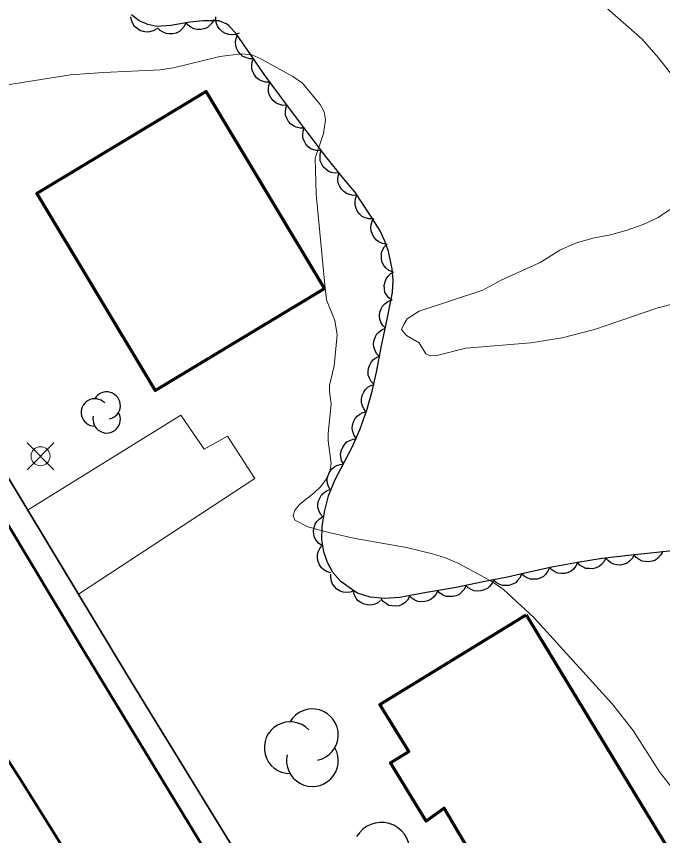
# Model space of a CAD drawing. Extents: x 355726 to 357533, y 5103782 to 5105258.
# Drawn here: x 356924.59 to 356958.54, y 5104249.02 to 5104292.06 of the extents above; entities that cross this region are included whole.
import ezdxf

# ---------------------------------------------------------------- set-up
doc = ezdxf.new("R2010")
doc.units = 0
doc.header["$LTSCALE"] = 0.6
doc.linetypes.add('DOT_DASHED', pattern=[7.7, 5, -1.2, 0.3, -1.2])
doc.linetypes.add('LONG_DASHED', pattern=[7.5, 6, -1.5])
for name, color, linetype, lineweight in [('19', 7, 'Continuous', 13), ('2', 7, 'LONG_DASHED', 13), ('21', 7, 'LONG_DASHED', 35), ('22', 7, 'Continuous', 13), ('31', 7, 'Continuous', 35), ('36', 7, 'Continuous', 13), ('44', 7, 'Continuous', 25)]:
    doc.layers.add(name, color=color, linetype=linetype, lineweight=lineweight)

msp = doc.modelspace()

# ---------------------------------------------------------------- linework, layer by layer
at = {"layer": '19'}
msp.add_lwpolyline([(356925.18, 5104266.13), (356933.23, 5104271.12), (356934.45, 5104269.33), (356935.67, 5104270.01), (356937.12, 5104267.79), (356927.85, 5104261.71)], dxfattribs=at)
at = {"layer": '2', "linetype": 'Continuous'}
for points in [[(356954.19, 5104293.75), (356957.46, 5104290.87), (356958.31, 5104289.91), (356959.14, 5104288.84)], [(356919.59, 5104287.75), (356927.44, 5104288.99), (356929.16, 5104289.12), (356932.14, 5104289.26), (356932.85, 5104289.36), (356935.27, 5104289.95), (356936.41, 5104290.09), (356936.96, 5104290.05), (356937.43, 5104289.84), (356939.11, 5104288.91), (356939.62, 5104288.55), (356940.55, 5104287.44), (356940.76, 5104287.05), (356940.82, 5104286.63), (356940.72, 5104285.91), (356940.29, 5104284.61), (356940.34, 5104282.72), (356940.81, 5104277.78), (356940.88, 5104277.17), (356941.31, 5104276.09), (356941.44, 5104275.33), (356941.28, 5104273.7), (356941.04, 5104272.68), (356941.03, 5104272.36), (356941.13, 5104271.7), (356940.97, 5104270.17), (356940.97, 5104269.76), (356941.13, 5104268.58), (356941.06, 5104268.15), (356940.87, 5104267.75), (356940.58, 5104267.37), (356940.23, 5104267.03), (356939.48, 5104266.44), (356939.21, 5104266.13), (356939.12, 5104265.84), (356939.22, 5104265.59), (356939.89, 5104265.24), (356941.01, 5104264.95), (356942.39, 5104264.63), (356945.08, 5104264.16), (356946.44, 5104263.83), (356947.13, 5104263.61), (356947.78, 5104263.34), (356949.02, 5104262.68), (356949.62, 5104262.34), (356950.17, 5104261.96), (356951.77, 5104260.49), (356955.89, 5104255.95), (356956.98, 5104254.55), (356958.38, 5104252.38), (356959.38, 5104251.07)], [(356959, 5104281.98), (356958.3, 5104281.5), (356957.52, 5104281.13), (356956.68, 5104280.84), (356955.79, 5104280.58), (356954.87, 5104280.41), (356953.96, 5104280.15), (356953.14, 5104279.78), (356952.1, 5104279.13), (356950.05, 5104278.21), (356949.09, 5104277.68), (356945.74, 5104276.57), (356945.11, 5104276.17), (356944.94, 5104275.88), (356944.82, 5104275.62), (356945.08, 5104275.3), (356945.74, 5104274.92), (356946.1, 5104274.34), (356946.33, 5104274.23), (356946.68, 5104274.25), (356948.19, 5104274.63), (356951.62, 5104274.92), (356953.26, 5104275.17), (356954.95, 5104275.62), (356958.29, 5104276.75), (356959.1, 5104276.96)]]:
    msp.add_lwpolyline(points, dxfattribs=at)
at = {"layer": '21', "linetype": 'Continuous', "lineweight": 53}
for points in [[(356980.28, 5104172.46), (356960.82, 5104204.67), (356938.73, 5104241.3), (356928.01, 5104258.93), (356882.74, 5104334.34), (356830.71, 5104420.8), (356815.67, 5104444.05), (356810.22, 5104452.59), (356805.78, 5104459.34), (356801.61, 5104465.59), (356797.55, 5104471.22), (356793.83, 5104476.18), (356790.19, 5104480.63), (356786.17, 5104485.25), (356782.33, 5104489.23), (356778.54, 5104492.88), (356773.51, 5104497.21), (356768.46, 5104501.08), (356762.89, 5104504.82), (356757.42, 5104508.17), (356751.33, 5104511.47), (356744.92, 5104514.5), (356738.32, 5104517.34), (356732.44, 5104519.68)], [(356866.79, 5104230.66), (356883.82, 5104240.79), (356900.25, 5104250.8), (356914.53, 5104259.38), (356915.76, 5104259.96), (356916.51, 5104260.07), (356917.2, 5104260.05), (356917.84, 5104260.05), (356918.63, 5104259.79), (356919.43, 5104259.37), (356920.38, 5104258.66), (356921.09, 5104257.86), (356921.73, 5104256.74), (356924.89, 5104251.83), (356936.73, 5104232.88), (356941.42, 5104224.96), (356946.43, 5104216.32), (356952.3, 5104206.51), (356959.31, 5104195.01), (356965.11, 5104185.23)]]:
    msp.add_lwpolyline(points, dxfattribs=at)
at = {"layer": '22', "lineweight": 35}
msp.add_lwpolyline([(356837.8, 5104411.74), (356848.06, 5104394.92), (356860.66, 5104373.68), (356872.75, 5104353.76), (356884.14, 5104334.61), (356888.35, 5104327.53), (356895.97, 5104314.73), (356907.64, 5104295.49), (356919.15, 5104276.13), (356930.45, 5104257.4), (356942.26, 5104238.13), (356954.4, 5104217.86), (356959.29, 5104209.66), (356963.6, 5104202.44), (356966.95, 5104196.86), (356981.04, 5104173.45)], dxfattribs=at)
at = {"layer": '31', "lineweight": 70}
for points in [[(356940.77, 5104277.76), (356934.55, 5104288.11), (356925.66, 5104282.76), (356931.88, 5104272.41), (356940.77, 5104277.76)], [(356951.36, 5104260.63), (356960.35, 5104245.83), (356952.54, 5104241.17), (356947.06, 5104250.46), (356946.12, 5104249.79), (356944.24, 5104252.84), (356945.2, 5104253.45), (356943.68, 5104255.91), (356951.36, 5104260.63)]]:
    msp.add_lwpolyline(points, close=True, dxfattribs=at)
at = {"layer": '36'}
for p, q in [((356926.56, 5104268.25), (356925.15, 5104269.66)), ((356925.15, 5104268.25), (356926.56, 5104269.66))]:
    msp.add_line(p, q, dxfattribs=at)
msp.add_circle((356925.857, 5104268.957), 0.5, dxfattribs=at)
at = {"layer": '44', "linetype": 'DOT_DASHED'}
for points in [[(356935.74, 5104291.58), (356935.61, 5104291.67), (356935.24, 5104291.83), (356935.08, 5104291.84), (356934.4, 5104291.84), (356933.7, 5104291.76), (356932.7, 5104291.58), (356931.97, 5104291.54), (356931.49, 5104291.63), (356931.04, 5104291.84), (356930.64, 5104292.15)], [(356959.19, 5104264.01), (356958.23, 5104263.9), (356956.9, 5104263.76), (356955.36, 5104263.58), (356954.07, 5104263.37), (356952.72, 5104263.13), (356951.69, 5104262.9), (356950.38, 5104262.61), (356949.11, 5104262.36), (356947.61, 5104262.05), (356946.14, 5104261.79), (356944.74, 5104261.54), (356943.92, 5104261.48), (356943.17, 5104261.55), (356942.51, 5104261.76), (356942.32, 5104261.88), (356941.63, 5104262.38), (356941.22, 5104262.84), (356940.93, 5104263.37), (356940.74, 5104263.94), (356940.64, 5104264.57), (356940.65, 5104265.26), (356940.77, 5104266.03), (356940.99, 5104266.87), (356941.33, 5104267.73), (356941.64, 5104268.3), (356942.25, 5104269.47), (356942.64, 5104270.4), (356943, 5104271.38), (356943.28, 5104272.37), (356943.5, 5104273.38), (356943.77, 5104274.76), (356944.07, 5104276.16), (356944.34, 5104277.55), (356944.38, 5104278.21), (356944.32, 5104278.8), (356944.14, 5104279.71), (356943.95, 5104280.26), (356943.69, 5104280.8), (356943.21, 5104281.57), (356942.36, 5104282.84), (356941.78, 5104283.55), (356940.85, 5104284.7), (356940.13, 5104285.65), (356939.25, 5104286.8), (356938.42, 5104287.91), (356937.63, 5104289), (356936.9, 5104290.05), (356936.16, 5104291.13), (356935.74, 5104291.58)]]:
    msp.add_lwpolyline(points, dxfattribs=at)
at = {"layer": '44'}
for points in [[(356931.96, 5104291.41), (356931.78, 5104291.3), (356931.59, 5104291.25), (356931.42, 5104291.23), (356931.25, 5104291.27), (356931.08, 5104291.33), (356930.92, 5104291.44), (356930.79, 5104291.54), (356930.7, 5104291.69), (356930.63, 5104291.87), (356930.6, 5104292.04)], [(356933.49, 5104291.72), (356933.41, 5104291.53), (356933.27, 5104291.38), (356933.15, 5104291.27), (356932.99, 5104291.19), (356932.81, 5104291.14), (356932.62, 5104291.14), (356932.46, 5104291.16), (356932.3, 5104291.23), (356932.14, 5104291.33), (356932.01, 5104291.46)], [(356934.98, 5104291.91), (356934.88, 5104291.72), (356934.74, 5104291.58), (356934.61, 5104291.47), (356934.44, 5104291.41), (356934.26, 5104291.37), (356934.07, 5104291.38), (356933.91, 5104291.41), (356933.75, 5104291.49), (356933.61, 5104291.6), (356933.49, 5104291.74)], [(356936.3, 5104291.19), (356936.1, 5104291.12), (356935.9, 5104291.1), (356935.74, 5104291.11), (356935.57, 5104291.17), (356935.41, 5104291.26), (356935.27, 5104291.4), (356935.17, 5104291.52), (356935.1, 5104291.69), (356935.06, 5104291.87), (356935.07, 5104292.05)], [(356937.04, 5104289.84), (356936.84, 5104289.84), (356936.64, 5104289.9), (356936.49, 5104289.96), (356936.36, 5104290.08), (356936.24, 5104290.22), (356936.16, 5104290.4), (356936.11, 5104290.55), (356936.1, 5104290.73), (356936.13, 5104290.91), (356936.2, 5104291.08)], [(356937.9, 5104288.61), (356937.69, 5104288.61), (356937.5, 5104288.66), (356937.35, 5104288.73), (356937.21, 5104288.84), (356937.09, 5104288.99), (356937.01, 5104289.16), (356936.96, 5104289.31), (356936.96, 5104289.49), (356936.98, 5104289.67), (356937.05, 5104289.84)], [(356938.79, 5104287.4), (356938.58, 5104287.39), (356938.38, 5104287.45), (356938.23, 5104287.51), (356938.1, 5104287.62), (356937.98, 5104287.76), (356937.89, 5104287.93), (356937.83, 5104288.08), (356937.83, 5104288.26), (356937.85, 5104288.44), (356937.91, 5104288.61)], [(356939.7, 5104286.2), (356939.49, 5104286.19), (356939.29, 5104286.24), (356939.14, 5104286.31), (356939, 5104286.41), (356938.88, 5104286.55), (356938.79, 5104286.72), (356938.73, 5104286.87), (356938.72, 5104287.05), (356938.74, 5104287.23), (356938.8, 5104287.41)], [(356940.61, 5104285.02), (356940.4, 5104285), (356940.21, 5104285.05), (356940.05, 5104285.11), (356939.91, 5104285.22), (356939.79, 5104285.36), (356939.7, 5104285.53), (356939.64, 5104285.68), (356939.63, 5104285.86), (356939.65, 5104286.04), (356939.71, 5104286.21)], [(356941.54, 5104283.84), (356941.34, 5104283.82), (356941.14, 5104283.87), (356940.98, 5104283.92), (356940.84, 5104284.03), (356940.71, 5104284.16), (356940.62, 5104284.33), (356940.55, 5104284.48), (356940.54, 5104284.65), (356940.55, 5104284.84), (356940.6, 5104285.01)], [(356942.49, 5104282.68), (356942.28, 5104282.66), (356942.08, 5104282.7), (356941.93, 5104282.76), (356941.79, 5104282.86), (356941.66, 5104282.99), (356941.56, 5104283.16), (356941.5, 5104283.31), (356941.48, 5104283.48), (356941.49, 5104283.67), (356941.54, 5104283.84)], [(356943.31, 5104281.42), (356943.1, 5104281.42), (356942.91, 5104281.48), (356942.76, 5104281.55), (356942.63, 5104281.67), (356942.51, 5104281.81), (356942.43, 5104281.99), (356942.38, 5104282.14), (356942.38, 5104282.32), (356942.41, 5104282.5), (356942.48, 5104282.67)], [(356944.03, 5104280.1), (356943.82, 5104280.13), (356943.63, 5104280.22), (356943.5, 5104280.31), (356943.38, 5104280.44), (356943.29, 5104280.6), (356943.23, 5104280.79), (356943.21, 5104280.95), (356943.23, 5104281.12), (356943.28, 5104281.3), (356943.37, 5104281.45)], [(356944.35, 5104278.64), (356944.16, 5104278.72), (356944, 5104278.85), (356943.89, 5104278.97), (356943.81, 5104279.13), (356943.76, 5104279.31), (356943.76, 5104279.5), (356943.77, 5104279.66), (356943.84, 5104279.82), (356943.93, 5104279.98), (356944.06, 5104280.11)], [(356944.32, 5104277.14), (356944.15, 5104277.27), (356944.03, 5104277.43), (356943.95, 5104277.58), (356943.92, 5104277.75), (356943.91, 5104277.94), (356943.96, 5104278.12), (356944.01, 5104278.28), (356944.12, 5104278.42), (356944.25, 5104278.55), (356944.41, 5104278.64)], [(356943.98, 5104275.68), (356943.83, 5104275.82), (356943.73, 5104276), (356943.68, 5104276.16), (356943.66, 5104276.33), (356943.68, 5104276.52), (356943.75, 5104276.7), (356943.82, 5104276.84), (356943.95, 5104276.97), (356944.1, 5104277.08), (356944.26, 5104277.15)], [(356943.65, 5104274.21), (356943.51, 5104274.36), (356943.42, 5104274.54), (356943.36, 5104274.7), (356943.35, 5104274.87), (356943.38, 5104275.06), (356943.45, 5104275.24), (356943.52, 5104275.38), (356943.65, 5104275.5), (356943.8, 5104275.61), (356943.97, 5104275.68)], [(356943.37, 5104272.74), (356943.23, 5104272.88), (356943.13, 5104273.06), (356943.07, 5104273.22), (356943.06, 5104273.39), (356943.08, 5104273.58), (356943.15, 5104273.76), (356943.22, 5104273.9), (356943.35, 5104274.03), (356943.5, 5104274.14), (356943.66, 5104274.21)], [(356942.97, 5104271.29), (356942.84, 5104271.45), (356942.76, 5104271.64), (356942.72, 5104271.8), (356942.72, 5104271.97), (356942.75, 5104272.15), (356942.84, 5104272.33), (356942.92, 5104272.47), (356943.05, 5104272.58), (356943.21, 5104272.68), (356943.38, 5104272.73)], [(356942.45, 5104269.88), (356942.33, 5104270.05), (356942.26, 5104270.25), (356942.23, 5104270.41), (356942.25, 5104270.58), (356942.3, 5104270.76), (356942.39, 5104270.93), (356942.49, 5104271.06), (356942.63, 5104271.16), (356942.79, 5104271.25), (356942.97, 5104271.29)], [(356941.77, 5104268.55), (356941.67, 5104268.73), (356941.63, 5104268.93), (356941.62, 5104269.09), (356941.66, 5104269.27), (356941.73, 5104269.44), (356941.84, 5104269.59), (356941.95, 5104269.71), (356942.11, 5104269.79), (356942.28, 5104269.86), (356942.46, 5104269.88)], [(356941.06, 5104267.23), (356940.96, 5104267.41), (356940.92, 5104267.61), (356940.92, 5104267.78), (356940.96, 5104267.95), (356941.03, 5104268.12), (356941.15, 5104268.27), (356941.26, 5104268.38), (356941.42, 5104268.47), (356941.59, 5104268.53), (356941.77, 5104268.54)], [(356940.7, 5104265.76), (356940.56, 5104265.92), (356940.48, 5104266.1), (356940.43, 5104266.26), (356940.43, 5104266.44), (356940.46, 5104266.62), (356940.54, 5104266.79), (356940.62, 5104266.93), (356940.75, 5104267.05), (356940.91, 5104267.15), (356941.08, 5104267.21)], [(356940.64, 5104264.26), (356940.46, 5104264.38), (356940.34, 5104264.54), (356940.25, 5104264.68), (356940.21, 5104264.85), (356940.2, 5104265.04), (356940.23, 5104265.22), (356940.28, 5104265.38), (356940.38, 5104265.53), (356940.51, 5104265.66), (356940.66, 5104265.76)], [(356941.11, 5104262.83), (356940.91, 5104262.88), (356940.74, 5104262.99), (356940.61, 5104263.1), (356940.52, 5104263.25), (356940.44, 5104263.42), (356940.41, 5104263.61), (356940.4, 5104263.77), (356940.45, 5104263.94), (356940.53, 5104264.11), (356940.64, 5104264.25)], [(356957.04, 5104263.78), (356956.94, 5104263.59), (356956.8, 5104263.45), (356956.67, 5104263.34), (356956.51, 5104263.28), (356956.33, 5104263.24), (356956.13, 5104263.25), (356955.97, 5104263.28), (356955.82, 5104263.36), (356955.67, 5104263.47), (356955.55, 5104263.6)], [(356958.53, 5104263.93), (356958.43, 5104263.75), (356958.29, 5104263.6), (356958.16, 5104263.5), (356957.99, 5104263.44), (356957.81, 5104263.41), (356957.62, 5104263.42), (356957.46, 5104263.44), (356957.3, 5104263.53), (356957.15, 5104263.64), (356957.04, 5104263.77)], [(356954.07, 5104263.37), (356953.98, 5104263.18), (356953.85, 5104263.02), (356953.73, 5104262.92), (356953.57, 5104262.84), (356953.39, 5104262.79), (356953.2, 5104262.79), (356953.03, 5104262.81), (356952.87, 5104262.88), (356952.72, 5104262.98), (356952.59, 5104263.11)], [(356955.55, 5104263.61), (356955.46, 5104263.42), (356955.32, 5104263.27), (356955.2, 5104263.16), (356955.04, 5104263.09), (356954.86, 5104263.04), (356954.67, 5104263.05), (356954.51, 5104263.06), (356954.35, 5104263.14), (356954.19, 5104263.24), (356954.07, 5104263.37)], [(356952.59, 5104263.1), (356952.51, 5104262.91), (356952.39, 5104262.75), (356952.27, 5104262.63), (356952.11, 5104262.55), (356951.94, 5104262.5), (356951.75, 5104262.49), (356951.58, 5104262.5), (356951.42, 5104262.56), (356951.26, 5104262.65), (356951.13, 5104262.77)], [(356942.32, 5104261.88), (356942.12, 5104261.81), (356941.92, 5104261.8), (356941.76, 5104261.81), (356941.59, 5104261.87), (356941.43, 5104261.97), (356941.3, 5104262.11), (356941.2, 5104262.23), (356941.14, 5104262.4), (356941.1, 5104262.58), (356941.1, 5104262.76)], [(356949.66, 5104262.47), (356949.58, 5104262.28), (356949.45, 5104262.12), (356949.33, 5104262.01), (356949.17, 5104261.93), (356948.99, 5104261.88), (356948.8, 5104261.87), (356948.64, 5104261.88), (356948.48, 5104261.95), (356948.32, 5104262.04), (356948.19, 5104262.17)], [(356951.13, 5104262.78), (356951.05, 5104262.58), (356950.92, 5104262.42), (356950.8, 5104262.31), (356950.65, 5104262.23), (356950.47, 5104262.17), (356950.28, 5104262.16), (356950.12, 5104262.17), (356949.95, 5104262.23), (356949.79, 5104262.33), (356949.66, 5104262.45)], [(356948.19, 5104262.15), (356948.11, 5104261.96), (356947.97, 5104261.81), (356947.85, 5104261.7), (356947.69, 5104261.63), (356947.51, 5104261.58), (356947.32, 5104261.58), (356947.16, 5104261.59), (356947, 5104261.66), (356946.84, 5104261.76), (356946.72, 5104261.89)], [(356943.72, 5104261.37), (356943.56, 5104261.24), (356943.37, 5104261.17), (356943.21, 5104261.13), (356943.03, 5104261.14), (356942.85, 5104261.18), (356942.68, 5104261.27), (356942.55, 5104261.36), (356942.44, 5104261.49), (356942.35, 5104261.66), (356942.29, 5104261.83)], [(356945.24, 5104261.58), (356945.14, 5104261.4), (356944.99, 5104261.26), (356944.86, 5104261.16), (356944.69, 5104261.1), (356944.51, 5104261.07), (356944.32, 5104261.09), (356944.16, 5104261.12), (356944.01, 5104261.21), (356943.86, 5104261.33), (356943.75, 5104261.47)], [(356946.72, 5104261.89), (356946.63, 5104261.7), (356946.5, 5104261.55), (356946.37, 5104261.44), (356946.21, 5104261.36), (356946.04, 5104261.32), (356945.84, 5104261.31), (356945.68, 5104261.33), (356945.52, 5104261.4), (356945.36, 5104261.5), (356945.24, 5104261.63)]]:
    msp.add_lwpolyline(points, dxfattribs=at)
for centre, radius, start, end in [((356929.331, 5104271.617), 0.721, 282.2692, 149.7263), ((356928.711, 5104271.256), 0.721, 44.1154, 269.804), ((356929.331, 5104270.896), 0.721, 166.9369, 29.6212), ((356940.138, 5104254.32), 1.359, 282.2692, 149.7263), ((356938.969, 5104253.641), 1.359, 44.1154, 269.804), ((356940.138, 5104252.962), 1.359, 166.9369, 29.6212), ((356943.757, 5104248.214), 1.5, 282.2692, 149.7263)]:
    msp.add_arc(centre, radius, start, end, dxfattribs=at)

doc.saveas('drawing.dxf')
